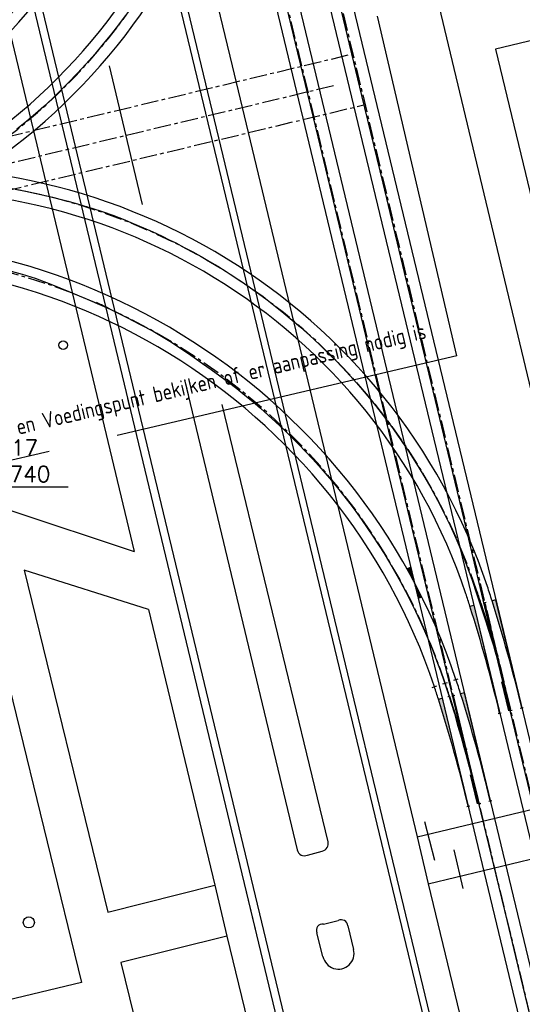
# Model space of a CAD drawing. Header units: millimetres. Extents: x 96940 to 101272, y 432237 to 434659.
# Tile 383 of 398: x 97537 to 97569, y 433727 to 433789. Entities that reach past the tile are written whole.
import ezdxf
from ezdxf.enums import TextEntityAlignment as Align

# ---------------------------------------------------------------- set-up
doc = ezdxf.new("R2010")
doc.units = ezdxf.units.MM
for name, pattern in [('ACAD_ISO02W100', [15, 12, -3]), ('ACAD_ISO10W100', [18, 12, -3, 0, -3]), ('CENTER', [35.225022, 22.015639, -4.403128, 4.403128, -4.403128])]:
    doc.linetypes.add(name, pattern=pattern)
for name, color, linetype in [('As', 2, 'ACAD_ISO02W100'), ('Ondergrond_Nieuw_IP', 8, 'Continuous'), ('R_BN_T_B_Spoor', 1, 'Continuous'), ('R_BN_T_N_Hartspoor', 1, 'CENTER'), ('R_BN_T_N_Kokersysteem_tekst', 7, 'Continuous'), ('R_BN_T_N_Opsluitband', 1, 'Continuous')]:
    doc.layers.add(name, color=color, linetype=linetype)
doc.layers.add('R_BN_T_N_Coordinaten', color=7, linetype='Continuous', lineweight=25)
doc.styles.add('ISO', font='iso.shx')
doc.styles.get("Standard").update_dxf_attribs({"font": 'romans.shx'})
doc.dimstyles.new('RET 1-500', dxfattribs={"dimtxt": 1, "dimasz": 1, "dimexe": 0.3, "dimexo": 0, "dimgap": 0.3, "dimtad": 1, "dimdec": 3, "dimzin": 1, "dimtxsty": 'Standard', "dimcen": 0, "dimclrd": 1, "dimclre": 1, "dimclrt": 7, "dimaunit": 2, "dimadec": 4, "dimazin": 0, "dimtfac": 1, "dimtdec": 3, "dimtofl": 0, "dimtmove": 0, "dimatfit": 0, "dimfxl": 1, "dimarcsym": 0})

# ---------------------------------------------------------------- blocks, each defined once
blk = doc.blocks.new('BOOM')
at = {"color": 0}
blk.add_circle((0, 0), 0.35, dxfattribs=at)

msp = doc.modelspace()

# ---------------------------------------------------------------- hatches: boundary and pattern name
at = {"layer": 'R_BN_T_B_Spoor'}
h = msp.add_hatch(dxfattribs=at)
h.set_pattern_fill('ANSI31', color=256, scale=0.02, style=0)
h.set_pattern_definition([(45, (0, 0), (-0.001767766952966, 0.001767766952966), [])])
h.paths.add_polyline_path([(97561.89263, 433754.08189), (97561.6479, 433753.98767, -0.0061401), (97562.12646, 433753.10961)])
h.paths.add_polyline_path([(97562.36028, 433752.13733), (97562.5833, 433752.22006, 0.0061401), (97562.12646, 433753.10961)])
h = msp.add_hatch(color=256, dxfattribs=at)
edge = h.paths.add_edge_path()
edge.add_line((97565.86119, 433751.69314), (97567.49796, 433744.88719))
edge.add_arc((97471.00067, 433721.68109), 99.24843, 13.5219768, 17.56641)
edge.add_line((97565.62092, 433751.63536), (97565.86119, 433751.69314))
edge = h.paths.add_edge_path()
edge.add_line((97567.25641, 433752.02868), (97567.01955, 433751.97171))
edge.add_arc((97471.02469, 433721.6873), 100.65862, 13.521741, 17.5094203, ccw=False)
edge.add_line((97568.89318, 433745.22273), (97567.25641, 433752.02868))
h = msp.add_hatch(color=256, dxfattribs=at)
edge = h.paths.add_edge_path()
edge.add_line((97563.87791, 433745.82677), (97565.51468, 433739.02082))
edge.add_arc((97469.01739, 433715.81471), 99.24843, 13.5219768, 17.56641)
edge.add_line((97563.63764, 433745.76898), (97563.87791, 433745.82677))
edge = h.paths.add_edge_path()
edge.add_line((97565.27313, 433746.16231), (97565.03627, 433746.10534))
edge.add_arc((97469.04142, 433715.82093), 100.65862, 13.521741, 17.5094203, ccw=False)
edge.add_line((97566.9099, 433739.35635), (97565.27313, 433746.16231))

# ---------------------------------------------------------------- linework, layer by layer
at = {"layer": 'As'}
for points in [[(97568.14828, 433745.05058, 0), (97566.65754, 433751.23942, 0), (97565.26938, 433757.02046, 0), (97564.24552, 433761.28087, 0), (97562.77021, 433767.40741, 0), (97561.49724, 433772.7, 0), (97560.14335, 433778.33281, 0), (97558.81103, 433783.86312, 0), (97557.40072, 433789.72567, 0), (97555.91428, 433795.91919, 0), (97554.45489, 433801.99755, 0), (97553.09564, 433807.66507, 0), (97551.70422, 433813.46743, 0), (97550.27292, 433819.44651, 0), (97549.12016, 433824.25427, 0), (97547.69214, 433830.21862, 0), (97546.17935, 433836.50697, 0), (97544.78988, 433842.26312, 0), (97543.29002, 433848.43659, 0)], [(97566.17173, 433739.20795, 0), (97564.87984, 433744.53491, 0), (97563.58326, 433749.92537, 0), (97562.25309, 433755.43007, 0), (97561.01858, 433760.56656, 0), (97559.74868, 433765.83757, 0), (97558.51441, 433770.99649, 0), (97557.27497, 433776.15769, 0), (97556.04756, 433781.25317, 0), (97554.7729, 433786.54349, 0), (97553.49365, 433791.85425, 0), (97552.22624, 433797.12434, 0), (97550.97415, 433802.32213, 0), (97549.79145, 433807.25441, 0), (97548.56739, 433812.32876, 0), (97547.26818, 433817.71372, 0), (97546.03662, 433822.81279, 0), (97545.21925, 433826.21846, 0), (97544.53521, 433829.05114, 0)], [(97543.86483, 433788.89482, 0), (97543.43847, 433788.31988, 0), (97543.00152, 433787.75287, 0), (97543.00152, 433787.75287, 0), (97542.4841, 433787.10862, 0), (97541.95275, 433786.47574, 0), (97541.40762, 433785.85474, 0), (97540.84885, 433785.24611, 0), (97540.27658, 433784.65035, 0), (97540.27658, 433784.65035, 0), (97539.77264, 433784.14762, 0), (97539.25874, 433783.65509, 0), (97538.73484, 433783.17306, 0), (97538.20092, 433782.70179, 0), (97537.65693, 433782.24156, 0), (97537.65693, 433782.24156, 0), (97537.03033, 433781.73502, 0)], [(97536.92314, 433777.9454, 0), (97537.58928, 433777.81813, 0), (97537.58928, 433777.81813, 0), (97538.26155, 433777.67798, 0), (97538.93147, 433777.52652, 0), (97539.59878, 433777.36374, 0), (97540.2632, 433777.18967, 0), (97540.92446, 433777.00432, 0), (97540.92446, 433777.00432, 0), (97541.09355, 433776.95494, 0), (97541.26241, 433776.90477, 0), (97541.431, 433776.85374, 0), (97541.59931, 433776.80182, 0), (97541.76733, 433776.74894, 0), (97541.76733, 433776.74894, 0), (97542.42715, 433776.53065, 0), (97543.08204, 433776.29746, 0), (97543.73186, 433776.05019, 0), (97544.37653, 433775.78964, 0), (97545.01592, 433775.51663, 0), (97545.01592, 433775.51663, 0), (97545.42858, 433775.3329, 0), (97545.83902, 433775.14441, 0), (97546.24729, 433774.95133, 0), (97546.65343, 433774.75382, 0), (97547.05751, 433774.55204, 0), (97547.05751, 433774.55204, 0), (97547.59674, 433774.2746, 0), (97548.13193, 433773.98939, 0), (97548.66271, 433773.69606, 0), (97549.18866, 433773.39424, 0), (97549.70941, 433773.08356, 0), (97549.70941, 433773.08356, 0), (97550.23582, 433772.75669, 0), (97550.7564, 433772.42056, 0), (97551.27118, 433772.07553, 0), (97551.78018, 433771.72198, 0), (97552.28342, 433771.36026, 0), (97552.28342, 433771.36026, 0), (97552.82609, 433770.95651, 0), (97553.36171, 433770.54349, 0), (97553.89005, 433770.12121, 0), (97554.41088, 433769.6897, 0), (97554.92398, 433769.24897, 0), (97554.92398, 433769.24897, 0), (97555.52998, 433768.70729, 0), (97556.12429, 433768.15273, 0), (97556.70672, 433767.58567, 0), (97557.27708, 433767.00653, 0), (97557.83518, 433766.41569, 0), (97557.83518, 433766.41569, 0), (97558.45877, 433765.72536, 0), (97559.0656, 433765.02026, 0), (97559.6552, 433764.30046, 0), (97560.22714, 433763.56601, 0), (97560.78097, 433762.81694, 0), (97560.78097, 433762.81694, 0), (97561.28924, 433762.09309, 0), (97561.78053, 433761.35753, 0), (97562.25455, 433760.61169, 0), (97562.71103, 433759.85697, 0), (97563.14969, 433759.09478, 0), (97563.14969, 433759.09478, 0), (97563.57432, 433758.31812, 0), (97563.98032, 433757.53188, 0), (97564.36754, 433756.73265, 0), (97564.7358, 433755.91703, 0), (97565.08496, 433755.08162, 0), (97565.08496, 433755.08162, 0), (97565.43126, 433754.18223, 0), (97565.75739, 433753.27386, 0), (97566.06446, 433752.37314, 0), (97566.35356, 433751.4967, 0), (97566.62581, 433750.66116, 0), (97566.62581, 433750.66116, 0), (97566.7986, 433750.13129, 0), (97566.96918, 433749.59762, 0), (97567.1423, 433749.03093, 0), (97567.32269, 433748.40205, 0), (97567.5151, 433747.68178, 0), (97567.5151, 433747.68178, 0), (97567.69237, 433746.97603, 0), (97567.86332, 433746.26948, 0), (97568.00896, 433745.65268, 0), (97568.11029, 433745.2162, 0), (97568.14828, 433745.05058, 0)], [(97536.68022, 433772.77866, 0), (97537.37246, 433772.59219, 0), (97538.18303, 433772.32942, 0), (97539.17431, 433771.9594, 0), (97539.17431, 433771.9594, 0), (97540.3201, 433771.49176, 0), (97541.46954, 433771.00301, 0), (97542.3977, 433770.60201, 0), (97542.87967, 433770.39762, 0), (97542.69053, 433770.49869, 0), (97542.69053, 433770.49869, 0), (97542.59401, 433770.5452, 0), (97542.48663, 433770.59664, 0), (97542.37695, 433770.64898, 0), (97542.27352, 433770.69818, 0), (97542.18491, 433770.7402, 0), (97542.18491, 433770.7402, 0), (97542.06888, 433770.79279, 0), (97542.437, 433770.61064, 0), (97543.12645, 433770.26951, 0), (97543.97446, 433769.84516, 0), (97544.81822, 433769.41334, 0), (97544.81822, 433769.41334, 0), (97545.62526, 433768.98085, 0), (97546.26494, 433768.61404, 0), (97546.7926, 433768.28753, 0), (97547.26359, 433767.97595, 0), (97547.73327, 433767.65393, 0), (97547.73327, 433767.65393, 0), (97548.22182, 433767.31756, 0), (97548.74573, 433766.9547, 0), (97549.29093, 433766.57162, 0), (97549.84339, 433766.17457, 0), (97550.38902, 433765.76983, 0), (97550.38902, 433765.76983, 0), (97550.91465, 433765.36399, 0), (97551.4232, 433764.95522, 0), (97551.9183, 433764.542, 0), (97552.40356, 433764.12284, 0), (97552.88261, 433763.69622, 0), (97552.88261, 433763.69622, 0), (97553.36967, 433763.25037, 0), (97553.85269, 433762.79553, 0), (97554.33033, 433762.33214, 0), (97554.80125, 433761.86062, 0), (97555.26414, 433761.38139, 0), (97555.26414, 433761.38139, 0), (97555.67985, 433760.9363, 0), (97556.0879, 433760.48515, 0), (97556.48852, 433760.02797, 0), (97556.8819, 433759.5648, 0), (97557.26825, 433759.09567, 0), (97557.26825, 433759.09567, 0), (97557.6589, 433758.60639, 0), (97558.04203, 433758.11095, 0), (97558.41731, 433757.60944, 0), (97558.78447, 433757.10199, 0), (97559.14319, 433756.58869, 0), (97559.14319, 433756.58869, 0), (97559.50584, 433756.05062, 0), (97559.85924, 433755.50649, 0), (97560.20351, 433754.95639, 0), (97560.53877, 433754.40041, 0), (97560.86515, 433753.83865, 0), (97560.86515, 433753.83865, 0), (97561.21144, 433753.21886, 0), (97561.54689, 433752.59305, 0), (97561.87107, 433751.96199, 0), (97562.18357, 433751.32643, 0), (97562.48398, 433750.68714, 0), (97562.48398, 433750.68714, 0), (97562.75913, 433750.07395, 0), (97563.02356, 433749.45616, 0), (97563.27791, 433748.83188, 0), (97563.52284, 433748.19921, 0), (97563.75901, 433747.55627, 0), (97563.75901, 433747.55627, 0), (97563.99518, 433746.87804, 0), (97564.22134, 433746.19573, 0), (97564.43621, 433745.51839, 0), (97564.63849, 433744.85504, 0), (97564.82692, 433744.21473, 0), (97564.82692, 433744.21473, 0), (97564.92761, 433743.86343, 0), (97565.02715, 433743.50939, 0), (97565.12924, 433743.13958, 0), (97565.23757, 433742.74098, 0), (97565.35586, 433742.30056, 0), (97565.35586, 433742.30056, 0), (97565.56903, 433741.49894, 0), (97565.78741, 433740.67198, 0), (97565.98078, 433739.93656, 0), (97566.11896, 433739.40959, 0), (97566.17173, 433739.20795, 0)], [(97568.14828, 433745.05058, 0), (97569.40437, 433739.83937, 0), (97570.73112, 433734.32746, 0), (97572.34498, 433727.6235, 0), (97573.70517, 433721.95572, 0), (97575.15345, 433715.92569, 0), (97576.30405, 433711.15372, 0)], [(97566.17173, 433739.20795, 0), (97567.26295, 433734.68325, 0), (97567.96996, 433731.7341, 0), (97568.4963, 433729.53361, 0), (97569.73757, 433724.37477, 0), (97570.77056, 433720.07548, 0), (97572.00102, 433714.9422, 0), (97572.8882, 433711.26828, 0)]]:
    msp.add_polyline3d(points, dxfattribs=at)
at = {"layer": 'Ondergrond_Nieuw_IP'}
msp.add_line((97551.24519, 433734.66343), (97552.06363, 433731.26047), dxfattribs=at)
for points in [[(97546.073, 433862.952), (97554.245, 433828.725), (97551.808, 433828.128), (97551.439, 433829.972), (97548.656, 433829.305), (97549.827, 433824.515), (97552.544, 433825.184), (97551.962, 433827.546), (97554.419, 433828.117), (97571.48, 433756.834)], [(97519.828, 433851.53), (97514.559, 433850.288), (97519.637, 433829.936), (97521.127, 433823.111), (97530.221, 433784.252), (97532.87, 433772.715), (97536.595, 433757.704), (97544.444, 433755.095)], [(97519.828, 433851.53), (97529.852, 433815.895), (97530.661, 433812.517), (97531.409, 433809.422), (97544.444, 433755.095)], [(97533.45, 433846.94), (97548.25, 433785.63), (97568.87, 433700)], [(97533.861, 433847.039), (97548.662, 433785.729), (97569.305, 433700)], [(97540.07, 433829.44), (97550.611, 433785.723), (97562.285, 433737.083)], [(97533.872, 433806.899), (97559.582, 433700)], [(97534.352, 433807.014), (97560.089, 433700)], [(97631.30932, 433802.17729), (97567.24, 433786.78)], [(97567.24, 433786.78), (97572.46, 433765.17)], [(97542.864, 433785.739), (97544.944, 433776.985)], [(97547.614, 433765.925), (97554.726, 433736.253)], [(97556.676, 433736.772), (97549.998, 433764.362)], [(97541.108, 433727.892), (97524.878, 433723.998), (97523.542, 433729.122), (97525.499, 433729.602), (97524.407, 433733.451), (97527.42, 433734.195), (97525.769, 433740.961), (97520.899, 433739.772), (97519.513, 433745.374), (97524.305, 433746.552), (97523.713, 433748.828), (97518.947, 433747.651), (97521.733, 433751.799), (97527.647, 433747.275), (97533.964, 433748.921), (97531.336, 433751.85), (97533.283, 433755.048), (97534.603, 433754.512)], [(97534.603, 433754.512), (97541.108, 433727.892)], [(97545.344, 433751.417), (97537.504, 433753.916), (97542.781, 433732.337), (97549.527, 433734.022)], [(97545.344, 433751.417), (97549.527, 433734.022)], [(97562.285, 433737.083), (97573.279, 433739.713)], [(97563.402, 433735.588), (97562.786, 433738.032)], [(97562.285, 433737.083), (97562.995, 433734.125)], [(97562.995, 433734.125), (97573.462, 433736.636), (97573.5, 433736.11), (97574.53, 433728.07), (97581.196, 433700)], [(97555.371, 433735.935), (97556.306, 433736.179)], [(97564.6, 433736.269), (97565.172, 433733.815)], [(97549.527, 433734.022), (97550.292, 433730.809)], [(97562.995, 433734.125), (97571.228, 433700)], [(97556.384, 433731.577), (97557.312, 433731.812)], [(97557.921, 433731.463), (97558.28, 433729.976)], [(97550.292, 433730.809), (97543.598, 433729.155), (97546.613, 433716.892), (97553.246, 433718.609)], [(97550.292, 433730.809), (97553.246, 433718.609)], [(97556.351, 433729.531), (97555.96, 433731.026)]]:
    msp.add_lwpolyline(points, dxfattribs=at)
msp.add_circle((97539.95801, 433768.09739), 0.27087, dxfattribs=at)
for centre, radius, start, end in [((97556.17728, 433736.67124), 0.50879, 284.6541219, 11.4220025), ((97555.168, 433736.33638), 0.44979, 190.6827468, 296.8285148), ((97557.48879, 433731.41464), 0.43491, 6.3838772, 113.9846143), ((97556.33327, 433731.1774), 0.40281, 82.7650621, 202.0776553), ((97557.32279, 433729.72188), 0.99036, 191.112746, 14.8678103)]:
    msp.add_arc(centre, radius, start, end, dxfattribs=at)
at = {"layer": 'R_BN_T_B_Spoor'}
for p, q in [((97544.20085, 433847.89743), (97640.16228, 433448.87428)), ((97542.80563, 433847.56189), (97638.76706, 433448.53874)), ((97541.37072, 433845.55241), (97636.95376, 433448.10266)), ((97539.9755, 433845.21687), (97635.55854, 433447.76712)), ((97561.89263, 433754.08189), (97561.6479, 433753.98767)), ((97562.5833, 433752.22006), (97562.36028, 433752.13733)), ((97565.62092, 433751.63536), (97565.86119, 433751.69314)), ((97565.86119, 433751.69314), (97567.49796, 433744.88719)), ((97566.21607, 433751.80138), (97566.31141, 433751.83154)), ((97566.46158, 433751.83753), (97566.65603, 433751.88429)), ((97567.25641, 433752.02868), (97567.01955, 433751.97171)), ((97568.89318, 433745.22273), (97567.25641, 433752.02868)), ((97567.24682, 433748.87449), (97567.24348, 433748.88507)), ((97563.24002, 433746.50471), (97563.52446, 433746.60008)), ((97563.9203, 433746.7328), (97564.20474, 433746.82817)), ((97564.60058, 433746.96089), (97564.88502, 433747.05626)), ((97568.07306, 433745.02552), (97567.63137, 433746.86213)), ((97564.23279, 433745.93501), (97564.32813, 433745.96517)), ((97564.4783, 433745.97115), (97564.67275, 433746.01792)), ((97565.27313, 433746.16231), (97565.03627, 433746.10534)), ((97566.9099, 433739.35635), (97565.27313, 433746.16231)), ((97563.63764, 433745.76898), (97563.87791, 433745.82677)), ((97563.87791, 433745.82677), (97565.51468, 433739.02082)), ((97567.40073, 433744.86381), (97567.59519, 433744.91057)), ((97568.19557, 433745.05496), (97568.2928, 433745.07834)), ((97568.79595, 433745.19934), (97568.99041, 433745.24611)), ((97565.26354, 433743.00812), (97565.2602, 433743.0187)), ((97566.08978, 433739.15915), (97565.64809, 433740.99576)), ((97566.21229, 433739.18858), (97566.30952, 433739.21197)), ((97566.81268, 433739.33297), (97567.00713, 433739.37974)), ((97565.41746, 433738.99743), (97565.61191, 433739.0442))]:
    msp.add_line(p, q, dxfattribs=at)
at = {"layer": 'R_BN_T_B_Spoor', "linetype": 'ACAD_ISO10W100'}
for p, q in [((97566.31141, 433751.83154), (97567.37271, 433748.4764)), ((97568.19557, 433745.05496), (97566.5588, 433751.86091)), ((97564.32813, 433745.96517), (97565.38943, 433742.61002)), ((97566.21229, 433739.18858), (97564.57552, 433745.99454))]:
    msp.add_line(p, q, dxfattribs=at)
at = {"layer": 'R_BN_T_B_Spoor'}
for centre in [(97567.37275, 433748.47641), (97565.38947, 433742.61003)]:
    msp.add_circle(centre, 0.02, dxfattribs=at)
for centre, radius, start, end in [((97506.58422, 433815.37042), 39.2825, 288.5009639, 8.5088902), ((97506.58422, 433815.37042), 40.7175, 288.5009639, 8.5088902), ((97513.59824, 433810.96899), 36.7825, 288.5010104, 8.5087923), ((97513.59824, 433810.96899), 38.2175, 288.5010104, 8.5087961), ((97530.01708, 433740.56666), 38.7175, 18.5358026, 98.4740515), ((97530.01708, 433740.56666), 37.2825, 18.5358026, 98.4740515), ((97526.13752, 433734.06463), 40.7175, 18.5357575, 98.4740966), ((97526.13752, 433734.06463), 39.2825, 18.5357575, 98.4740966), ((97518.63955, 433736.75197), 50.7175, 17.4629245, 18.5357046), ((97518.63955, 433736.75197), 49.2825, 17.5778555, 18.5357046), ((97518.63953, 433736.75203), 50, 17.5531375, 18.5357575), ((97518.63955, 433736.75197), 50, 17.5532127, 18.5357046), ((97471.00067, 433721.68109), 99.24843, 13.5219768, 17.56641), ((97470.96768, 433721.67254), 100, 13.5223239, 17.4659961), ((97471.02469, 433721.6873), 100.65862, 13.521741, 17.5094203), ((97516.65625, 433730.88566), 50, 17.5531375, 18.5357575), ((97516.65625, 433730.88566), 50.7175, 17.4628504, 18.5357575), ((97516.65625, 433730.88566), 49.2825, 17.5777793, 18.5357575), ((97469.04142, 433715.82093), 100.65862, 13.521741, 17.5094203), ((97469.01739, 433715.81471), 99.24843, 13.5219768, 17.56641), ((97468.98441, 433715.80616), 100, 13.5223239, 17.4659961)]:
    msp.add_arc(centre, radius, start, end, dxfattribs=at)
at = {"layer": 'R_BN_T_N_Hartspoor', "ltscale": 0.05}
for p, q in [((97539.08834, 433866.08753), (97648.25387, 433412.15962)), ((97644.79464, 433412.43045), (97536.14153, 433864.22768)), ((97431.85305, 433756.17379), (97558.2319, 433786.48558)), ((97557.01969, 433784.46949), (97432.61999, 433754.63239)), ((97433.47745, 433753.17546), (97559.00224, 433783.2824))]:
    msp.add_line(p, q, dxfattribs=at)
for centre, radius, start, end in [((97506.58422, 433815.37042), 40, 288.5009639, 8.5088902), ((97513.59824, 433810.96899), 37.5, 288.5010632, 8.5088438), ((97530.01708, 433740.56666), 38, 18.5358026, 98.4740515), ((97526.13752, 433734.06463), 40, 18.5357575, 98.4740966)]:
    msp.add_arc(centre, radius, start, end, dxfattribs=at)
at = {"layer": 'R_BN_T_N_Kokersysteem_tekst', "linetype": 'CENTER'}
for q in [(97554.67537, 433810.67189), (97526.18031, 433758.38623)]:
    msp.add_line((97564.79814, 433767.42561), q, dxfattribs=at)

# ---------------------------------------------------------------- block references
at = {"layer": 'Ondergrond_Nieuw_IP'}
msp.add_blockref('BOOM', (97537.79, 433731.681), dxfattribs=at)

# ---------------------------------------------------------------- texts
at = {"layer": 'R_BN_T_N_Coordinaten', "color": 7, "insert": (97529.54924, 433759.46768), "char_height": 1, "attachment_point": 7}
msp.add_mtext('X 97519.217\\PY 433773.740', dxfattribs=at)
at = {"layer": 'R_BN_T_N_Kokersysteem_tekst', "linetype": 'Continuous', "ltscale": 0.05, "style": 'ISO', "width": 0.9}
msp.add_text("In deze zone TWL's en Voedingspunt bekijken of er aanpassing nodig is", height=1, rotation=13.3134978, dxfattribs=at).set_placement((97526.85553, 433760.52587), align=Align.MIDDLE_LEFT)
at = {"layer": 'R_BN_T_N_Opsluitband', "color": 7, "linetype": 'Continuous', "ltscale": 0.05, "style": 'ISO', "width": 0.9}
msp.add_text('Opsluitbanden rondom straatwerk ', height=1, rotation=14.9294839, dxfattribs=at).set_placement((97518.74338, 433753.3129), align=Align.MIDDLE_LEFT)

# ---------------------------------------------------------------- leaders
at = {"layer": 'R_BN_T_N_Coordinaten', "annotation_type": 0, "has_hookline": 1, "hookline_direction": 0, "text_width": 10.71429}
msp.add_leader([(97519.21738, 433773.74006), (97528.24924, 433759.16768), (97529.24924, 433759.16768)], dimstyle='RET 1-500', override={"dimexe": 0, "dimzin": 0, "dimtofl": 1, "dimatfit": 2}, dxfattribs=at)

doc.saveas('drawing.dxf')
